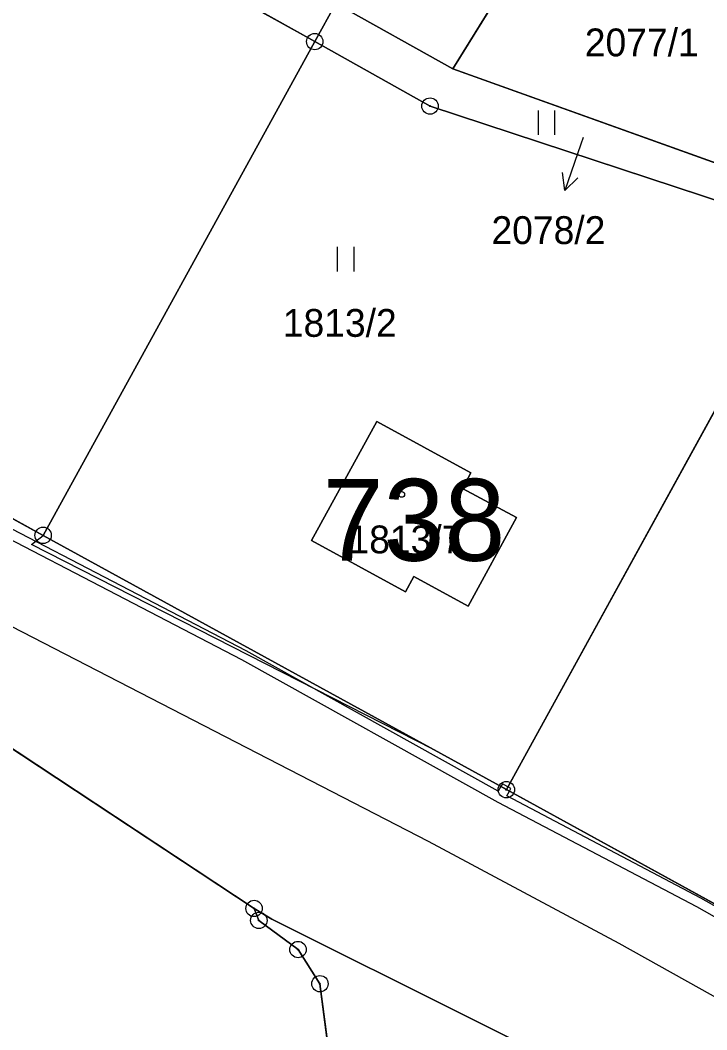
# Model space of a CAD drawing. Extents: x -689422 to -685210, y -987725 to -982160.
# Drawn here: x -687744.2 to -687702.3, y -985080 to -985018.3 of the extents above; entities that cross this region are included whole.
import ezdxf

# ---------------------------------------------------------------- set-up
doc = ezdxf.new("R2010")
doc.units = 0
for name, color, linetype in [('KN_Budovy', 7, 'Continuous'), ('KN_Budovy_cisla_domovni', 7, 'Continuous'), ('KN_Hranice_parcel', 7, 'Continuous'), ('KN_Parcelni cisla', 7, 'Continuous'), ('KN_Parcelni cisla_sipky', 7, 'Continuous'), ('KN_Polygon parcely', 7, 'Continuous'), ('KN_POZEMKY_ORNA PUDA', 7, 'Continuous'), ('KN_POZEMKY_OSTATNI PLOCHA', 7, 'Continuous'), ('KN_POZEMKY_TTP', 7, 'Continuous'), ('KN_POZEMKY_ZAHRADA', 7, 'Continuous'), ('KN_POZEMKY_ZASTAVENA PLOCHA', 7, 'Continuous'), ('KN_VYUZITI_16_ostatni plocha_silnice', 7, 'Continuous'), ('KN_VYUZITI_17_ostatni plocha_ostatni komunikace', 7, 'Continuous'), ('KN_Věcná břemena k části', 7, 'Continuous'), ('KN_Značky bodu BP', 7, 'Continuous'), ('KN_Značky budov', 7, 'Continuous'), ('KN_Značky kultur', 7, 'Continuous')]:
    doc.layers.add(name, color=color, linetype=linetype)

msp = doc.modelspace()

# ---------------------------------------------------------------- linework, layer by layer
at = {"layer": 'KN_Budovy'}
msp.add_lwpolyline([(-687726.38, -985050.07), (-687720.64, -985053.21), (-687720.13, -985052.28), (-687716.83, -985054.08), (-687713.86, -985048.67), (-687717.16, -985046.89), (-687716.66, -985045.94), (-687722.39, -985042.8)], close=True, dxfattribs=at)
at = {"layer": 'KN_Hranice_parcel'}
for p, q in [((-687717.76, -985021.26), (-687696.81, -984987.44)), ((-687752.64, -985004.81), (-687726.19, -985019.59)), ((-687726.19, -985019.59), (-687724.91, -985017.26)), ((-687724.91, -985017.26), (-687717.76, -985021.26)), ((-687726.19, -985019.59), (-687742.77, -985049.76)), ((-687719.15, -985023.53), (-687726.19, -985019.59)), ((-687694.81, -985029.49), (-687717.76, -985021.26)), ((-687695.77, -985031.23), (-687719.15, -985023.53)), ((-687714.49, -985065.3), (-687695.77, -985031.23)), ((-687742.77, -985049.76), (-687769.32, -985035.17)), ((-687714.49, -985065.3), (-687742.77, -985049.76)), ((-687752.86, -985057.38), (-687729.89, -985072.56)), ((-687693.37, -985076.9), (-687714.49, -985065.3)), ((-687716.57, -985079.33), (-687711.53, -985081.85))]:
    msp.add_line(p, q, dxfattribs=at)
for points in [[(-687722.39, -985042.8), (-687716.66, -985045.94), (-687717.16, -985046.89), (-687713.86, -985048.67), (-687716.83, -985054.08), (-687720.13, -985052.28), (-687720.64, -985053.21), (-687726.38, -985050.07), (-687722.39, -985042.8)], [(-687729.89, -985072.56), (-687729.6, -985073.29), (-687727.21, -985075.07), (-687725.87, -985077.16), (-687725.31, -985081.49), (-687725.73, -985084.09), (-687731.12, -985101.16), (-687738.2, -985119.94), (-687745.49, -985138.62), (-687747.8, -985144.59), (-687750.35, -985149.83), (-687753.15, -985156.53), (-687755.14, -985162.25), (-687756.05, -985168.14), (-687757.66, -985175.98), (-687758.83, -985180.07), (-687759.09, -985184.02), (-687758.91, -985185.37)], [(-687729.89, -985072.56), (-687728.8, -985073.21), (-687716.57, -985079.33)]]:
    msp.add_lwpolyline(points, dxfattribs=at)
at = {"layer": 'KN_Parcelni cisla_sipky'}
for p, q in [((-687709.8, -985025.46), (-687709.94, -985025.86)), ((-687709.94, -985025.86), (-687710.917, -985028.697)), ((-687710.917, -985028.697), (-687711.064, -985027.588)), ((-687710.917, -985028.697), (-687710.118, -985027.914))]:
    msp.add_line(p, q, dxfattribs=at)
at = {"layer": 'KN_Polygon parcely'}
for points in [[(-687537.11, -985161.39), (-687577.48, -985139.1), (-687603.25, -985125.69), (-687627.5, -985112.99), (-687648.4, -985100.74), (-687668.87, -985090.37), (-687673.16, -985088.01), (-687693.37, -985076.9), (-687714.49, -985065.3), (-687742.77, -985049.76), (-687769.32, -985035.17), (-687793.86, -985021.69), (-687933.07, -984951.85), (-688045.75, -984923.73), (-688071.7, -984917.84), (-688109.1, -984909.36), (-688135.6, -984907.8), (-688175.71, -984910.94), (-688216.8, -984914.64), (-688253.89, -984919.08), (-688291.84, -984923.63), (-688312.89, -984924.62), (-688430.45, -984936.4)], [(-687992, -984951.88), (-687951.09, -984960.09), (-687938.27, -984962.66), (-687923.44, -984968.56), (-687846.61, -985008.56), (-687752.86, -985057.38), (-687729.89, -985072.56), (-687728.8, -985073.21), (-687716.57, -985079.33), (-687711.53, -985081.85), (-687706, -985084.61), (-687705.27, -985084.98), (-687689.97, -985092.95), (-687673.84, -985101.35), (-687658.1, -985109.55), (-687636.95, -985120.57), (-687616.34, -985132.13), (-687596.16, -985141.26), (-687570.88, -985154.81), (-687553.2, -985164.2), (-687522.02, -985179.85)], [(-687725.31, -985081.49), (-687725.87, -985077.16), (-687727.21, -985075.07), (-687729.6, -985073.29), (-687729.89, -985072.56), (-687752.86, -985057.38), (-687787.15, -985131.76)]]:
    msp.add_lwpolyline(points, dxfattribs=at)
for points in [[(-687749.54, -984993.51), (-687745.07, -984996.58), (-687749.74, -985003.39), (-687724.91, -985017.26), (-687717.76, -985021.26), (-687696.81, -984987.44), (-687728.9, -984964.08), (-687747.5, -984990.39)], [(-687676.7, -985002.14), (-687696.81, -984987.44), (-687717.76, -985021.26), (-687694.81, -985029.49), (-687693.14, -985030.09)], [(-687749.74, -985003.39), (-687752.64, -985004.81), (-687726.19, -985019.59), (-687724.91, -985017.26)], [(-687769.32, -985035.17), (-687742.77, -985049.76), (-687726.19, -985019.59), (-687752.64, -985004.81)], [(-687694.81, -985029.49), (-687717.76, -985021.26), (-687724.91, -985017.26), (-687726.19, -985019.59), (-687719.15, -985023.53), (-687695.77, -985031.23)], [(-687695.77, -985031.23), (-687719.15, -985023.53), (-687726.19, -985019.59), (-687742.77, -985049.76), (-687714.49, -985065.3)], [(-687676.41, -985046.03), (-687694.05, -985031.79), (-687695.77, -985031.23), (-687714.49, -985065.3), (-687693.37, -985076.9)], [(-687722.39, -985042.8), (-687726.38, -985050.07), (-687720.64, -985053.21), (-687720.13, -985052.28), (-687716.83, -985054.08), (-687713.86, -985048.67), (-687717.16, -985046.89), (-687716.66, -985045.94)], [(-687722.39, -985042.8), (-687716.66, -985045.94), (-687717.16, -985046.89), (-687713.86, -985048.67), (-687716.83, -985054.08), (-687720.13, -985052.28), (-687720.64, -985053.21), (-687726.38, -985050.07)], [(-687747.8, -985144.59), (-687750.35, -985149.83), (-687753.15, -985156.53), (-687755.14, -985162.25), (-687756.05, -985168.14), (-687757.66, -985175.98), (-687758.83, -985180.07), (-687759.09, -985184.02), (-687758.91, -985185.37), (-687757.19, -985178.77), (-687753.4, -985164.03), (-687716.98, -985084.75), (-687711.53, -985081.85), (-687716.57, -985079.33), (-687728.8, -985073.21), (-687729.89, -985072.56), (-687729.6, -985073.29), (-687727.21, -985075.07), (-687725.87, -985077.16), (-687725.31, -985081.49), (-687725.73, -985084.09), (-687731.12, -985101.16), (-687738.2, -985119.94), (-687745.49, -985138.62)]]:
    msp.add_lwpolyline(points, close=True, dxfattribs=at)
at = {"layer": 'KN_POZEMKY_ORNA PUDA'}
for p, q in [((-687752.86, -985057.38), (-687729.89, -985072.56)), ((-687729.89, -985072.56), (-687729.6, -985073.29)), ((-687729.6, -985073.29), (-687727.21, -985075.07)), ((-687727.21, -985075.07), (-687725.87, -985077.16)), ((-687725.87, -985077.16), (-687725.31, -985081.49))]:
    msp.add_line(p, q, dxfattribs=at)
at = {"layer": 'KN_POZEMKY_OSTATNI PLOCHA'}
for p, q in [((-687769.32, -985035.17), (-687742.77, -985049.76)), ((-687742.77, -985049.76), (-687714.49, -985065.3)), ((-687729.89, -985072.56), (-687752.86, -985057.38)), ((-687714.49, -985065.3), (-687693.37, -985076.9)), ((-687729.6, -985073.29), (-687729.89, -985072.56)), ((-687729.89, -985072.56), (-687728.8, -985073.21)), ((-687728.8, -985073.21), (-687729.89, -985072.56)), ((-687727.21, -985075.07), (-687729.6, -985073.29)), ((-687728.8, -985073.21), (-687716.57, -985079.33)), ((-687716.57, -985079.33), (-687728.8, -985073.21)), ((-687725.87, -985077.16), (-687727.21, -985075.07)), ((-687725.31, -985081.49), (-687725.87, -985077.16)), ((-687716.57, -985079.33), (-687711.53, -985081.85)), ((-687711.53, -985081.85), (-687716.57, -985079.33))]:
    msp.add_line(p, q, dxfattribs=at)
at = {"layer": 'KN_POZEMKY_TTP'}
for p, q in [((-687752.64, -985004.81), (-687726.19, -985019.59)), ((-687726.19, -985019.59), (-687752.64, -985004.81)), ((-687724.91, -985017.26), (-687726.19, -985019.59)), ((-687726.19, -985019.59), (-687724.91, -985017.26)), ((-687724.91, -985017.26), (-687717.76, -985021.26)), ((-687726.19, -985019.59), (-687742.77, -985049.76)), ((-687742.77, -985049.76), (-687726.19, -985019.59)), ((-687726.19, -985019.59), (-687719.15, -985023.53)), ((-687719.15, -985023.53), (-687726.19, -985019.59)), ((-687717.76, -985021.26), (-687694.81, -985029.49)), ((-687719.15, -985023.53), (-687695.77, -985031.23)), ((-687695.77, -985031.23), (-687719.15, -985023.53)), ((-687714.49, -985065.3), (-687695.77, -985031.23)), ((-687695.77, -985031.23), (-687714.49, -985065.3)), ((-687742.77, -985049.76), (-687769.32, -985035.17)), ((-687722.39, -985042.8), (-687726.38, -985050.07)), ((-687716.66, -985045.94), (-687722.39, -985042.8)), ((-687717.16, -985046.89), (-687716.66, -985045.94)), ((-687713.86, -985048.67), (-687717.16, -985046.89)), ((-687716.83, -985054.08), (-687713.86, -985048.67)), ((-687714.49, -985065.3), (-687742.77, -985049.76)), ((-687726.38, -985050.07), (-687720.64, -985053.21)), ((-687720.64, -985053.21), (-687720.13, -985052.28)), ((-687720.13, -985052.28), (-687716.83, -985054.08)), ((-687693.37, -985076.9), (-687714.49, -985065.3))]:
    msp.add_line(p, q, dxfattribs=at)
at = {"layer": 'KN_POZEMKY_ZAHRADA'}
for p, q in [((-687717.76, -985021.26), (-687696.81, -984987.44)), ((-687696.81, -984987.44), (-687717.76, -985021.26)), ((-687717.76, -985021.26), (-687724.91, -985017.26)), ((-687694.81, -985029.49), (-687717.76, -985021.26))]:
    msp.add_line(p, q, dxfattribs=at)
at = {"layer": 'KN_POZEMKY_ZASTAVENA PLOCHA'}
for p, q in [((-687726.38, -985050.07), (-687722.39, -985042.8)), ((-687722.39, -985042.8), (-687716.66, -985045.94)), ((-687716.66, -985045.94), (-687717.16, -985046.89)), ((-687717.16, -985046.89), (-687713.86, -985048.67)), ((-687713.86, -985048.67), (-687716.83, -985054.08)), ((-687720.64, -985053.21), (-687726.38, -985050.07)), ((-687720.13, -985052.28), (-687720.64, -985053.21)), ((-687716.83, -985054.08), (-687720.13, -985052.28))]:
    msp.add_line(p, q, dxfattribs=at)
at = {"layer": 'KN_VYUZITI_16_ostatni plocha_silnice'}
for p, q in [((-687769.32, -985035.17), (-687742.77, -985049.76)), ((-687742.77, -985049.76), (-687714.49, -985065.3)), ((-687729.89, -985072.56), (-687752.86, -985057.38)), ((-687714.49, -985065.3), (-687693.37, -985076.9)), ((-687728.8, -985073.21), (-687729.89, -985072.56)), ((-687716.57, -985079.33), (-687728.8, -985073.21)), ((-687711.53, -985081.85), (-687716.57, -985079.33))]:
    msp.add_line(p, q, dxfattribs=at)
at = {"layer": 'KN_VYUZITI_17_ostatni plocha_ostatni komunikace'}
for p, q in [((-687729.6, -985073.29), (-687729.89, -985072.56)), ((-687729.89, -985072.56), (-687728.8, -985073.21)), ((-687727.21, -985075.07), (-687729.6, -985073.29)), ((-687728.8, -985073.21), (-687716.57, -985079.33)), ((-687725.87, -985077.16), (-687727.21, -985075.07)), ((-687725.31, -985081.49), (-687725.87, -985077.16)), ((-687716.57, -985079.33), (-687711.53, -985081.85))]:
    msp.add_line(p, q, dxfattribs=at)
at = {"layer": 'KN_Věcná břemena k části'}
for points in [[(-687769.32, -985035.17), (-687773.12, -985033.08), (-687775.95, -985039.04), (-687747.97, -985053.63), (-687719.26, -985068.44), (-687707.62, -985074.69), (-687678.5, -985090.96), (-687660.75, -985101.71), (-687631, -985118.13), (-687619.18, -985124.41), (-687620.49, -985126.7), (-687616.11, -985129.11), (-687612.28, -985122.41), (-687628.6, -985113.69), (-687658.25, -985097.38), (-687673.16, -985088.01), (-687693.37, -985076.9), (-687714.49, -985065.3), (-687718.98, -985062.83), (-687743.48, -985050.32), (-687742.77, -985049.76), (-687747.49, -985047.17), (-687747.92, -985048.02), (-687769.37, -985036.84)], [(-687714.83, -985065.11), (-687714.49, -985065.3), (-687714.39, -985065.12), (-687714.73, -985064.94)], [(-687714.39, -985065.12), (-687714.49, -985065.3), (-687714.3, -985065.4), (-687714.21, -985065.23)]]:
    msp.add_lwpolyline(points, close=True, dxfattribs=at)
msp.add_lwpolyline([(-687676.98, -985086.91), (-687688.71, -985079.78), (-687702.61, -985071.93), (-687714.46, -985065.67), (-687714.3, -985065.4), (-687714.49, -985065.3), (-687714.83, -985065.11), (-687714.98, -985065.39), (-687730.37, -985056.82), (-687753.34, -985044.89), (-687769.38, -985035.75), (-687769.09, -985035.3), (-687769.32, -985035.17), (-687769.62, -985035.01), (-687770.22, -985035.95), (-687753.62, -985045.41), (-687730.65, -985057.34), (-687715.01, -985066.06), (-687702.89, -985072.45), (-687689.01, -985080.3)], dxfattribs=at)
at = {"layer": 'KN_Značky bodu BP'}
for centre, radius in [((-687726.19, -985019.59), 0.5), ((-687726.19, -985019.59), 0.0303), ((-687719.15, -985023.53), 0.5), ((-687719.15, -985023.53), 0.0303), ((-687742.77, -985049.76), 0.5), ((-687742.77, -985049.76), 0.0303), ((-687714.49, -985065.3), 0.5), ((-687714.49, -985065.3), 0.0303), ((-687729.89, -985072.56), 0.5), ((-687729.6, -985073.29), 0.5), ((-687729.89, -985072.56), 0.0303), ((-687729.6, -985073.29), 0.0303), ((-687727.21, -985075.07), 0.5), ((-687727.21, -985075.07), 0.0303), ((-687725.87, -985077.16), 0.5), ((-687725.87, -985077.16), 0.0303)]:
    msp.add_circle(centre, radius, dxfattribs=at)
at = {"layer": 'KN_Značky budov'}
msp.add_circle((-687720.877, -985047.259), 0.175, dxfattribs=at)
at = {"layer": 'KN_Značky kultur'}
for p, q in [((-687712.531, -985025.29), (-687712.531, -985023.79)), ((-687711.53, -985025.29), (-687711.53, -985023.79)), ((-687724.791, -985033.64), (-687724.791, -985032.14)), ((-687723.79, -985033.64), (-687723.79, -985032.14))]:
    msp.add_line(p, q, dxfattribs=at)

# ---------------------------------------------------------------- texts
at = {"layer": 'KN_Budovy_cisla_domovni'}
msp.add_text('738', height=5, dxfattribs=at).set_placement((-687725.711, -985051.314))
at = {"layer": 'KN_Parcelni cisla'}
for s, p in [('2077/1', (-687709.7, -985020.49)), ('2078/2', (-687715.397, -985031.96)), ('1813/2', (-687728.137, -985037.63)), ('1813/7', (-687724.127, -985050.86))]:
    msp.add_text(s, height=1.7, dxfattribs=at).set_placement(p)

doc.saveas('drawing.dxf')
